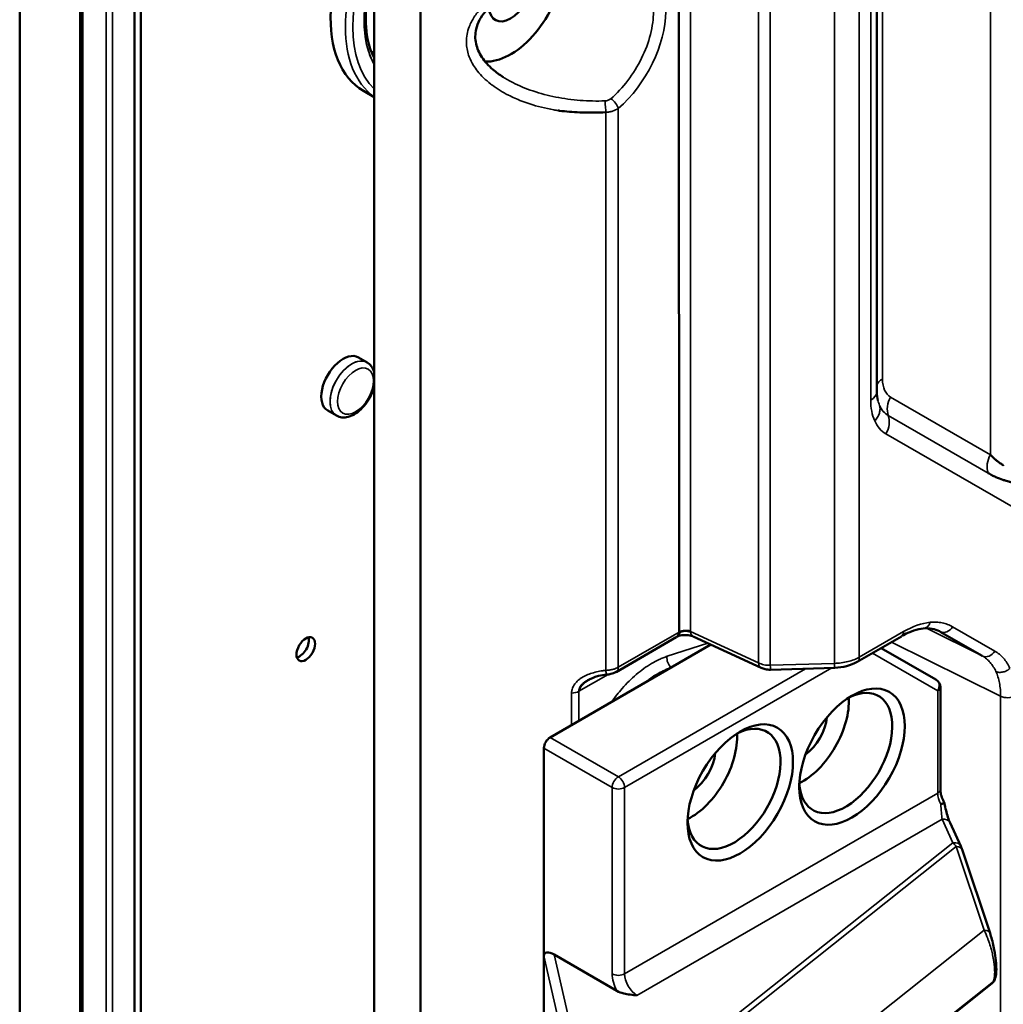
# Model space of a CAD drawing. Header units: millimetres. Extents: x 0 to 14369, y -869 to 2970.
# Tile 605 of 656: x 3530 to 3586, y 1615 to 1671. Entities that reach past the tile are written whole.
import ezdxf

# ---------------------------------------------------------------- set-up
doc = ezdxf.new("R2010")
doc.units = ezdxf.units.MM
doc.header["$LTSCALE"] = 10
doc.layers.add('Sichtbar (ISO)', color=7, linetype='Continuous', lineweight=50)
doc.layers.add('Sichtbar schmal (ISO)', color=7, linetype='Continuous', lineweight=35)

msp = doc.modelspace()

# ---------------------------------------------------------------- linework, layer by layer
at = {"layer": 'Sichtbar (ISO)'}
for p, q in [((3529.556, 1404.329), (3529.556, 1811.6)), ((3529.556, 1811.6), (3529.556, 1404.329)), ((3533.005, 1402.842), (3533.005, 1809.862)), ((3533.005, 1809.862), (3533.005, 1402.842)), ((3533.126, 1402.628), (3533.126, 1810.076)), ((3533.126, 1810.076), (3533.126, 1402.628)), ((3536.096, 1397.982), (3536.096, 1808.108)), ((3536.45, 1397.778), (3536.45, 1807.904)), ((3549.743, 1783.031), (3549.743, 1021.941)), ((3552.388, 1413.027), (3552.388, 1737.853)), ((3578.387, 1737.899), (3578.387, 1649.889)), ((3567.086, 1737.832), (3567.123, 1636.184)), ((3557.099, 1667.806), (3557.099, 1667.806)), ((3549.743, 1666.668), (3549.133, 1667.021)), ((3549.743, 1666.668), (3549.133, 1667.021)), ((3563.563, 1666.232), (3563.564, 1666.232)), ((3562.454, 1665.783), (3562.454, 1665.783)), ((3563.142, 1665.821), (3563.142, 1665.821)), ((3549.346, 1651.55), (3548.851, 1651.836)), ((3549.346, 1651.55), (3548.851, 1651.836)), ((3547.596, 1648.519), (3547.101, 1648.805)), ((3547.596, 1648.519), (3547.101, 1648.805)), ((3584.671, 1645.714), (3584.672, 1645.714)), ((3567.124, 1636.444), (3567.122, 1636.443)), ((3563.531, 1633.908), (3566.96, 1635.888)), ((3571.793, 1634.142), (3567.923, 1635.931)), ((3579.783, 1635.941), (3577.259, 1634.484)), ((3581.994, 1636.209), (3584.394, 1634.824)), ((3568.922, 1635.469), (3559.771, 1630.186)), ((3581.752, 1633.475), (3578.632, 1635.276)), ((3572.33, 1634.039), (3575.988, 1634.149)), ((3562.969, 1633.824), (3562.969, 1633.824)), ((3561.98, 1633.474), (3561.946, 1633.455)), ((3582.002, 1633.042), (3582.002, 1627.219)), ((3559.418, 1617.735), (3559.418, 1629.574)), ((3583.175, 1623.986), (3582.554, 1625.325)), ((3584.832, 1619.028), (3583.251, 1623.791)), ((3559.999, 1617.808), (3563.577, 1615.742)), ((3559.418, 1614.469), (3559.418, 1617.735)), ((3584.938, 1616.16), (3577.314, 1610.102)), ((3584.938, 1616.16), (3584.938, 1616.161))]:
    msp.add_line(p, q, dxfattribs=at)
msp.add_arc((3581.502, 1633.042), 0.5, 0, 60, dxfattribs=at)
for centre, major_axis, ratio, start_param, end_param in [((3553.633, 1674.815), (-4.5, -7.794), 0.57735, 4.584454, 6.283185), ((3557.522, 1672.57), (-2.125, -3.681), 0.57735, 0.280169, 2.148755), ((3557.522, 1672.57), (-0.875, -1.516), 0.57735, 5.562673, 8.559605), ((3551.511, 1676.04), (3.75, 6.495), 0.57735, 3.557011, 3.587154), ((3551.511, 1676.04), (-3.75, -6.495), 0.57735, 0.415418, 0.445561), ((3557.522, 1672.57), (-2.125, -3.681), 0.57735, 6.138842, 6.139097), ((3567.439, 1651.938), (2.3, 0.034), 0.567188, 1.702791, 1.703346), ((3547.976, 1650.32), (0.875, 1.516), 0.57735, 0, 3.141593), ((3567.439, 1650.02), (2.3, -0.035), 0.587337, 1.719944, 1.720522), ((3577.187, 1649.889), (1.2, 0), 0.57735, 6.270156, 6.283185), ((3545.501, 1635.419), (-0.375, -0.65), 0.57735, 0.490883, 2.65071), ((3545.501, 1635.419), (0.375, 0.65), 0.57735, 3.632475, 5.792303), ((3545.501, 1635.419), (0.375, 0.65), 0.57735, 3.632475, 5.792303), ((3567.436, 1635.992), (0.503, 0.046), 0.508895, 0.788822, 2.188903), ((3572.051, 1634.699), (-0.256, -0.554), 0.57577, 6.281962, 6.293766), ((3575.969, 1634.763), (0.018, -0.61), 0.021381, 6.278755, 6.296944), ((3576.952, 1635.015), (0.305, -0.529), 0.57735, 6.281055, 6.283789), ((3563.225, 1634.439), (0.305, -0.528), 0.57735, 6.279174, 6.28385), ((3576.614, 1629.296), (-1.875, -3.248), 0.57735, 5.562411, 10.145552), ((3574.139, 1630.724), (-1.875, -3.248), 0.57735, 0.720774, 2.420819), ((3574.139, 1630.724), (1, 1.732), 0.57735, 4.056872, 5.367906), ((3570.25, 1627.254), (-1.875, -3.248), 0.57735, 5.562411, 10.145552), ((3559.771, 1629.778), (0.25, 0.433), 0.57735, 0.785398, 2.356194), ((3567.775, 1628.683), (-1.875, -3.248), 0.57735, 0.720774, 2.420819), ((3567.775, 1628.683), (1, 1.732), 0.57735, 4.056872, 5.367906), ((3582.1, 1625.115), (0.454, 0.21), 0.788675, 6.283184, 6.283374), ((3559.999, 1617.399), (-0.539, 0.464), 0.469257, 5.096503, 6.6673)]:
    msp.add_ellipse(centre, major_axis=major_axis, ratio=ratio, start_param=start_param, end_param=end_param, dxfattribs=at)
for centre, major_axis in [((3545.854, 1635.215), (-0.375, -0.65)), ((3576.967, 1629.091), (2.125, 3.681)), ((3570.603, 1627.05), (-2.125, -3.681))]:
    msp.add_ellipse(centre, major_axis=major_axis, ratio=0.57735, dxfattribs=at)
for points, knots in [([(3549.743, 1673.963), (3549.511, 1673.237), (3549.361, 1672.518), (3549.237, 1671.169), (3549.263, 1670.539), (3549.453, 1669.578), (3549.579, 1669.211), (3549.743, 1668.896)], [2.715962, 2.715962, 2.715962, 2.715962, 3.0299646, 3.0299646, 3.3433731, 3.3433731, 3.5758698, 3.5758698, 3.5758698, 3.5758698]), ([(3549.743, 1673.963), (3549.511, 1673.237), (3549.361, 1672.518), (3549.237, 1671.169), (3549.263, 1670.539), (3549.453, 1669.578), (3549.579, 1669.211), (3549.743, 1668.896)], [2.715962, 2.715962, 2.715962, 2.715962, 3.0299646, 3.0299646, 3.3433731, 3.3433731, 3.5758698, 3.5758698, 3.5758698, 3.5758698]), ([(3562.911, 1673.627), (3561.929, 1673.702), (3560.919, 1673.651), (3559.486, 1673.383), (3559.02, 1673.263), (3558.181, 1672.971), (3557.8, 1672.807), (3557.151, 1672.453), (3556.873, 1672.27), (3556.424, 1671.907), (3556.242, 1671.731), (3555.83, 1671.236), (3555.642, 1670.891), (3555.494, 1670.265), (3555.491, 1669.978), (3555.611, 1669.441), (3555.726, 1669.181), (3556.051, 1668.688), (3556.268, 1668.451), (3556.693, 1668.083), (3556.89, 1667.938), (3557.099, 1667.806)], [0, 0, 0, 0, 0.295915, 0.295915, 0.441397, 0.441397, 0.570212, 0.570212, 0.677484, 0.677484, 0.763486, 0.763486, 0.905211, 0.905211, 1.018276, 1.018276, 1.123955, 1.123955, 1.234137, 1.234137, 1.314213, 1.314213, 1.314213, 1.314213]), ([(3562.949, 1665.8), (3562.468, 1665.777), (3562.007, 1665.772), (3561.567, 1665.787), (3561.531, 1665.788), (3561.494, 1665.789), (3561.459, 1665.791), (3561.058, 1665.807), (3560.674, 1665.84), (3560.307, 1665.89), (3560.279, 1665.894), (3560.251, 1665.898), (3560.224, 1665.902)], [0, 0, 0, 0, 0.05, 0.05, 0.05, 0.0541091, 0.0541091, 0.0541091, 0.1, 0.1, 0.1, 0.1034955, 0.1034955, 0.1034955, 0.1034955]), ([(3549.743, 1651.017), (3549.709, 1651.133), (3549.657, 1651.243), (3549.52, 1651.423), (3549.439, 1651.497), (3549.346, 1651.55)], [6.5648702, 6.5648702, 6.5648702, 6.5648702, 6.8313139, 6.8313139, 7.0685835, 7.0685835, 7.0685835, 7.0685835]), ([(3549.743, 1651.017), (3549.709, 1651.133), (3549.657, 1651.243), (3549.52, 1651.423), (3549.439, 1651.497), (3549.346, 1651.55)], [6.5648702, 6.5648702, 6.5648702, 6.5648702, 6.8313139, 6.8313139, 7.0685835, 7.0685835, 7.0685835, 7.0685835]), ([(3547.596, 1648.519), (3547.692, 1648.464), (3547.799, 1648.429), (3548.03, 1648.403), (3548.152, 1648.414), (3548.414, 1648.482), (3548.553, 1648.546), (3548.829, 1648.722), (3548.965, 1648.838), (3549.215, 1649.104), (3549.328, 1649.254), (3549.521, 1649.574), (3549.602, 1649.743), (3549.696, 1650.005), (3549.723, 1650.096), (3549.743, 1650.187)], [3.926991, 3.926991, 3.926991, 3.926991, 4.172192, 4.172192, 4.442035, 4.442035, 4.76494, 4.76494, 5.114004, 5.114004, 5.460888, 5.460888, 5.80492, 5.80492, 5.986191, 5.986191, 5.986191, 5.986191]), ([(3547.596, 1648.519), (3547.692, 1648.464), (3547.799, 1648.429), (3548.03, 1648.403), (3548.152, 1648.414), (3548.414, 1648.482), (3548.553, 1648.546), (3548.829, 1648.722), (3548.965, 1648.838), (3549.215, 1649.104), (3549.328, 1649.254), (3549.521, 1649.574), (3549.602, 1649.743), (3549.696, 1650.005), (3549.723, 1650.096), (3549.743, 1650.187)], [3.926991, 3.926991, 3.926991, 3.926991, 4.172192, 4.172192, 4.442035, 4.442035, 4.76494, 4.76494, 5.114004, 5.114004, 5.460888, 5.460888, 5.80492, 5.80492, 5.986191, 5.986191, 5.986191, 5.986191]), ([(3584.857, 1646.293), (3584.908, 1646.235), (3585.01, 1646.129), (3585.155, 1645.999), (3585.288, 1645.895), (3585.403, 1645.814), (3585.493, 1645.753), (3585.555, 1645.708), (3585.574, 1645.691), (3585.587, 1645.675), (3585.589, 1645.667), (3585.589, 1645.663)], [0, 0, 0, 0, 0.1078988, 0.2151548, 0.3220644, 0.4288483, 0.5355773, 0.6422292, 0.7178278, 0.793619, 0.8599551, 0.8599551, 0.8599551, 0.8599551]), ([(3584.723, 1645.245), (3584.798, 1645.201), (3584.946, 1645.121), (3585.233, 1644.983), (3585.503, 1644.879), (3585.746, 1644.802), (3585.88, 1644.764), (3585.975, 1644.738), (3586.038, 1644.721), (3586.084, 1644.707), (3586.112, 1644.697), (3586.126, 1644.691), (3586.133, 1644.688), (3586.136, 1644.687)], [0, 0, 0, 0, 0.124614, 0.249725, 0.50104, 0.626672, 0.751458, 0.813704, 0.875874, 0.937968, 0.968991, 0.984497, 1, 1, 1, 1]), ([(3581.032, 1636.394), (3580.694, 1636.361), (3580.311, 1636.235), (3579.881, 1636.004), (3579.853, 1635.989), (3579.825, 1635.973)], [0, 0, 0, 0, 0.1812093, 0.1812093, 0.1938428, 0.1938428, 0.1938428, 0.1938428]), ([(3567.105, 1636.102), (3567.103, 1636.097), (3567.102, 1636.092), (3567.1, 1636.087), (3567.09, 1636.057), (3567.078, 1636.03), (3567.064, 1636.005), (3567.051, 1635.98), (3567.036, 1635.958), (3567.021, 1635.94), (3567.005, 1635.921), (3566.989, 1635.906), (3566.971, 1635.894), (3566.968, 1635.892), (3566.965, 1635.891), (3566.963, 1635.889)], [0.0928983, 0.0928983, 0.0928983, 0.0928983, 0.1135888, 0.1135888, 0.1135888, 0.2402189, 0.2402189, 0.2402189, 0.3668491, 0.3668491, 0.3668491, 0.4934793, 0.4934793, 0.4934793, 0.5129981, 0.5129981, 0.5129981, 0.5129981]), ([(3567.03, 1635.937), (3567.025, 1635.935), (3567.02, 1635.933), (3567.014, 1635.931), (3567.013, 1635.931), (3567.012, 1635.93)], [0, 0, 0, 0, 0.00181333, 0.00181333, 0.002294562, 0.002294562, 0.002294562, 0.002294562]), ([(3567.02, 1635.938), (3567.02, 1635.938), (3567.02, 1635.937), (3567.019, 1635.937), (3567.019, 1635.937), (3567.019, 1635.937), (3567.018, 1635.936), (3567.018, 1635.935), (3567.017, 1635.935), (3567.016, 1635.934), (3567.016, 1635.934), (3567.015, 1635.934)], [0.017697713, 0.017697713, 0.017697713, 0.017697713, 0.0179756, 0.0179756, 0.01814676, 0.01814676, 0.018374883, 0.018374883, 0.018603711, 0.018603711, 0.01877761, 0.01877761, 0.01877761, 0.01877761]), ([(3567.882, 1635.956), (3567.882, 1635.956), (3567.881, 1635.957), (3567.857, 1635.965), (3567.832, 1635.973), (3567.755, 1635.994), (3567.696, 1636.005), (3567.577, 1636.018), (3567.515, 1636.02), (3567.392, 1636.017), (3567.33, 1636.011), (3567.212, 1635.993), (3567.155, 1635.979), (3567.091, 1635.96), (3567.079, 1635.955), (3567.053, 1635.946), (3567.04, 1635.941), (3567.03, 1635.938)], [0.00826592, 0.00826592, 0.00826592, 0.00826592, 0.00867226, 0.00867226, 0.01922796, 0.01922796, 0.03876573, 0.03876573, 0.0573348, 0.0573348, 0.07574473, 0.07574473, 0.09425169, 0.09425169, 0.09930406, 0.09930406, 0.10442797, 0.10442797, 0.10442797, 0.10442797]), ([(3567.064, 1635.956), (3567.063, 1635.955), (3567.062, 1635.955), (3567.061, 1635.954), (3567.051, 1635.947), (3567.041, 1635.942), (3567.03, 1635.937)], [0.48346478, 0.48346478, 0.48346478, 0.48346478, 0.49208218, 0.49208218, 0.49208218, 0.57292247, 0.57292247, 0.57292247, 0.57292247]), ([(3567.134, 1636.098), (3567.134, 1636.089), (3567.134, 1636.082), (3567.133, 1636.074), (3567.131, 1636.063), (3567.129, 1636.053), (3567.126, 1636.043), (3567.121, 1636.024), (3567.112, 1636.007), (3567.101, 1635.992), (3567.091, 1635.978), (3567.078, 1635.966), (3567.064, 1635.956)], [0.1300201, 0.1300201, 0.1300201, 0.1300201, 0.1748492, 0.1748492, 0.1748492, 0.238462, 0.238462, 0.238462, 0.3653765, 0.3653765, 0.3653765, 0.4834648, 0.4834648, 0.4834648, 0.4834648]), ([(3567.123, 1636.184), (3567.129, 1636.186), (3567.135, 1636.189), (3567.141, 1636.191), (3567.147, 1636.194), (3567.153, 1636.197), (3567.159, 1636.199), (3567.171, 1636.204), (3567.184, 1636.209), (3567.197, 1636.214), (3567.222, 1636.223), (3567.25, 1636.231), (3567.278, 1636.237), (3567.306, 1636.244), (3567.335, 1636.25), (3567.364, 1636.254), (3567.393, 1636.258), (3567.423, 1636.261), (3567.453, 1636.262), (3567.482, 1636.264), (3567.512, 1636.264), (3567.541, 1636.263), (3567.57, 1636.261), (3567.598, 1636.259), (3567.625, 1636.255), (3567.653, 1636.251), (3567.679, 1636.246), (3567.704, 1636.24), (3567.717, 1636.237), (3567.729, 1636.233), (3567.74, 1636.23), (3567.752, 1636.226), (3567.763, 1636.222), (3567.774, 1636.218)], [0, 0, 0, 0, 0.03125, 0.03125, 0.03125, 0.0625, 0.0625, 0.0625, 0.125, 0.125, 0.125, 0.25, 0.25, 0.25, 0.375, 0.375, 0.375, 0.5, 0.5, 0.5, 0.625, 0.625, 0.625, 0.75, 0.75, 0.75, 0.875, 0.875, 0.875, 0.9375, 0.9375, 0.9375, 1, 1, 1, 1]), ([(3567.128, 1636.163), (3567.129, 1636.157), (3567.131, 1636.151), (3567.131, 1636.144), (3567.133, 1636.132), (3567.134, 1636.12), (3567.134, 1636.108), (3567.134, 1636.104), (3567.134, 1636.101), (3567.134, 1636.098)], [0.0159376, 0.0159376, 0.0159376, 0.0159376, 0.0476704, 0.0476704, 0.0476704, 0.1112281, 0.1112281, 0.1112281, 0.1300201, 0.1300201, 0.1300201, 0.1300201]), ([(3572.328, 1634.044), (3572.225, 1634.041), (3572.12, 1634.051), (3571.945, 1634.09), (3571.87, 1634.115), (3571.8, 1634.147)], [0.00021213, 0.00021213, 0.00021213, 0.00021213, 0.03127569, 0.03127569, 0.0550673, 0.0550673, 0.0550673, 0.0550673]), ([(3577.255, 1634.49), (3577.077, 1634.387), (3576.874, 1634.307), (3576.447, 1634.196), (3576.216, 1634.163), (3575.988, 1634.156)], [0, 0, 0, 0, 0.0680691, 0.0680691, 0.1365475, 0.1365475, 0.1365475, 0.1365475]), ([(3562.992, 1633.762), (3562.837, 1633.75), (3562.682, 1633.726), (3562.443, 1633.664), (3562.353, 1633.636), (3562.208, 1633.58), (3562.152, 1633.557), (3562.08, 1633.524), (3562.065, 1633.517), (3562.039, 1633.504), (3562.028, 1633.499), (3562.016, 1633.493), (3562.015, 1633.492), (3562.012, 1633.491), (3562.012, 1633.49), (3562.01, 1633.49), (3562.01, 1633.49), (3562.009, 1633.489), (3562.009, 1633.489), (3562.009, 1633.489), (3562.009, 1633.489), (3562.009, 1633.489), (3562.009, 1633.489), (3562.009, 1633.489)], [0.0000883, 0.0000883, 0.0000883, 0.0000883, 0.0469879, 0.0469879, 0.076174, 0.076174, 0.0954507, 0.0954507, 0.1004419, 0.1004419, 0.1041853, 0.1041853, 0.1047013, 0.1047013, 0.1049928, 0.1049928, 0.1051389, 0.1051389, 0.1052123, 0.1052123, 0.1052492, 0.1052492, 0.1052634, 0.1052634, 0.1052634, 0.1052634]), ([(3563.527, 1633.913), (3563.438, 1633.862), (3563.34, 1633.825), (3563.16, 1633.781), (3563.076, 1633.769), (3562.993, 1633.762)], [0, 0, 0, 0, 0.03131816, 0.03131816, 0.0563159, 0.0563159, 0.0563159, 0.0563159]), ([(3561.417, 1632.811), (3561.418, 1632.816), (3561.419, 1632.827), (3561.421, 1632.843), (3561.427, 1632.876), (3561.439, 1632.936), (3561.476, 1633.043), (3561.535, 1633.14), (3561.581, 1633.188), (3561.62, 1633.223), (3561.621, 1633.224)], [0, 0, 0, 0, 0.0572317, 0.1156557, 0.197472, 0.3109781, 0.4660991, 0.6165054, 0.7658987, 0.7720002, 0.7720002, 0.7720002, 0.7720002]), ([(3561.481, 1633.015), (3561.467, 1632.989), (3561.437, 1632.927), (3561.428, 1632.877), (3561.421, 1632.844), (3561.419, 1632.828), (3561.418, 1632.817), (3561.417, 1632.811)], [0.5971862, 0.5971862, 0.5971862, 0.5971862, 0.7048322, 0.8121655, 0.8894027, 0.9445074, 1, 1, 1, 1]), ([(3561.511, 1633.074), (3561.505, 1633.064), (3561.498, 1633.048), (3561.485, 1633.024), (3561.481, 1633.015)], [0.4914002, 0.4914002, 0.4914002, 0.4914002, 0.5576697, 0.5971862, 0.5971862, 0.5971862, 0.5971862]), ([(3561.698, 1633.288), (3561.655, 1633.254), (3561.616, 1633.215), (3561.558, 1633.146), (3561.536, 1633.116), (3561.51, 1633.073), (3561.503, 1633.06), (3561.495, 1633.043), (3561.492, 1633.038), (3561.49, 1633.033), (3561.49, 1633.033), (3561.489, 1633.032), (3561.489, 1633.032), (3561.489, 1633.031), (3561.489, 1633.031), (3561.489, 1633.031)], [0, 0, 0, 0, 0.01692321, 0.01692321, 0.02883741, 0.02883741, 0.03382094, 0.03382094, 0.03568826, 0.03568826, 0.03586327, 0.03586327, 0.03596857, 0.03596857, 0.03598173, 0.03598173, 0.03598173, 0.03598173]), ([(3561.61, 1633.203), (3561.571, 1633.161), (3561.532, 1633.109), (3561.515, 1633.08), (3561.511, 1633.074)], [0.3106439, 0.3106439, 0.3106439, 0.3106439, 0.4511414, 0.4914002, 0.4914002, 0.4914002, 0.4914002]), ([(3561.85, 1633.395), (3561.841, 1633.389), (3561.819, 1633.376), (3561.694, 1633.288), (3561.623, 1633.216), (3561.61, 1633.203)], [0, 0, 0, 0, 0.075173, 0.2654721, 0.3106439, 0.3106439, 0.3106439, 0.3106439]), ([(3561.849, 1633.393), (3561.848, 1633.393), (3561.848, 1633.393), (3561.848, 1633.393), (3561.848, 1633.393), (3561.847, 1633.393), (3561.847, 1633.393), (3561.845, 1633.391), (3561.843, 1633.39), (3561.837, 1633.386), (3561.832, 1633.383), (3561.801, 1633.364), (3561.776, 1633.347), (3561.752, 1633.329)], [0, 0, 0, 0, 0.00002892, 0.00002892, 0.00008676, 0.00008676, 0.00020878, 0.00020878, 0.0008595, 0.0008595, 0.00259481, 0.00259481, 0.01185586, 0.01185586, 0.01185586, 0.01185586]), ([(3562.024, 1633.496), (3562.018, 1633.493), (3561.993, 1633.481), (3561.945, 1633.458), (3561.906, 1633.43), (3561.868, 1633.407), (3561.85, 1633.395)], [0.1716297, 0.1716297, 0.1716297, 0.1716297, 0.2480396, 0.5041404, 0.7496161, 1, 1, 1, 1]), ([(3582.239, 1626.437), (3582.208, 1626.491), (3582.179, 1626.547), (3582.129, 1626.659), (3582.106, 1626.715), (3582.068, 1626.826), (3582.052, 1626.881), (3582.026, 1626.986), (3582.017, 1627.037), (3582.005, 1627.133), (3582.002, 1627.178), (3582.002, 1627.219)], [2.3685418, 2.3685418, 2.3685418, 2.3685418, 2.523152, 2.523152, 2.6777622, 2.6777622, 2.8323723, 2.8323723, 2.9869825, 2.9869825, 3.1415927, 3.1415927, 3.1415927, 3.1415927]), ([(3582.028, 1626.381), (3582.057, 1626.39), (3582.084, 1626.398), (3582.108, 1626.406), (3582.116, 1626.408), (3582.124, 1626.41), (3582.132, 1626.413), (3582.145, 1626.416), (3582.157, 1626.42), (3582.168, 1626.423), (3582.182, 1626.427), (3582.194, 1626.43), (3582.204, 1626.432), (3582.206, 1626.433), (3582.207, 1626.433), (3582.209, 1626.434), (3582.214, 1626.435), (3582.218, 1626.436), (3582.222, 1626.436), (3582.226, 1626.437), (3582.229, 1626.437), (3582.231, 1626.438), (3582.234, 1626.438), (3582.236, 1626.438), (3582.237, 1626.438), (3582.238, 1626.437), (3582.239, 1626.437), (3582.239, 1626.436)], [0.0000014, 0.0000014, 0.0000014, 0.0000014, 0.1846104, 0.1846104, 0.1846104, 0.25, 0.25, 0.25, 0.3599733, 0.3599733, 0.3599733, 0.5, 0.5, 0.5, 0.5237855, 0.5237855, 0.5237855, 0.600271, 0.600271, 0.600271, 0.6748101, 0.6748101, 0.6748101, 0.75, 0.75, 0.75, 0.8170338, 0.8170338, 0.8170338, 0.8170338]), ([(3582.239, 1626.436), (3582.264, 1626.294), (3582.293, 1626.154), (3582.358, 1625.888), (3582.394, 1625.759), (3582.472, 1625.518), (3582.516, 1625.407), (3582.554, 1625.325)], [0, 0, 0, 0, 0.0435227, 0.0435227, 0.0894502, 0.0894502, 0.1418165, 0.1418165, 0.1418165, 0.1418165]), ([(3584.832, 1619.029), (3584.907, 1618.803), (3584.978, 1618.542), (3585.063, 1618.15), (3585.085, 1618.032), (3585.138, 1617.716), (3585.164, 1617.512), (3585.191, 1617.165), (3585.195, 1617.013), (3585.185, 1616.746), (3585.172, 1616.628), (3585.143, 1616.5), (3585.138, 1616.481), (3585.133, 1616.463)], [0, 0, 0, 0, 0.0873674, 0.0873674, 0.1238044, 0.1238044, 0.1835527, 0.1835527, 0.2336769, 0.2336769, 0.2824194, 0.2824194, 0.2908744, 0.2908744, 0.2908744, 0.2908744]), ([(3585.133, 1616.462), (3585.122, 1616.425), (3585.108, 1616.388), (3585.06, 1616.29), (3585.017, 1616.23), (3584.955, 1616.174), (3584.946, 1616.167), (3584.938, 1616.161)], [0, 0, 0, 0, 0.01340294, 0.01340294, 0.03590297, 0.03590297, 0.03933659, 0.03933659, 0.03933659, 0.03933659]), ([(3563.577, 1615.742), (3563.682, 1615.681), (3563.834, 1615.629), (3564.195, 1615.543), (3564.482, 1615.513), (3564.721, 1615.489)], [-0.1171826, -0.1171826, -0.1171826, -0.1171826, -0.0728444, -0.0728444, 0, 0, 0, 0])]:
    msp.add_open_spline(points, degree=3, knots=knots, dxfattribs=at)
for points in [[(3578.373, 1649.772), (3578.373, 1649.775), (3578.373, 1649.778), (3578.372, 1649.782)], [(3578.388, 1649.88), (3578.388, 1649.68), (3578.41, 1649.513), (3578.443, 1649.385)], [(3567.121, 1638.81), (3567.122, 1638.81), (3567.122, 1638.81), (3567.123, 1638.81)], [(3567.123, 1638.435), (3567.122, 1638.434), (3567.122, 1638.434), (3567.121, 1638.434)], [(3567.123, 1638.431), (3567.122, 1638.431), (3567.122, 1638.431), (3567.121, 1638.43)], [(3581.947, 1636.235), (3581.71, 1636.363), (3581.385, 1636.429), (3581.032, 1636.394)], [(3567.04, 1635.965), (3567.039, 1635.963), (3567.037, 1635.961), (3567.036, 1635.959)], [(3567.124, 1636.174), (3567.118, 1636.149), (3567.112, 1636.125), (3567.105, 1636.102)], [(3567.123, 1636.184), (3567.124, 1636.18), (3567.124, 1636.177), (3567.124, 1636.174)], [(3567.124, 1636.174), (3567.127, 1636.17), (3567.127, 1636.167), (3567.128, 1636.163)], [(3581.993, 1636.21), (3581.979, 1636.218), (3581.963, 1636.227), (3581.947, 1636.235)], [(3561.621, 1633.224), (3561.649, 1633.249), (3561.684, 1633.279), (3561.723, 1633.309)], [(3583.175, 1623.986), (3583.203, 1623.926), (3583.228, 1623.861), (3583.251, 1623.791)], [(3585.133, 1616.462), (3585.133, 1616.463), (3585.133, 1616.463), (3585.133, 1616.463)]]:
    msp.add_open_spline(points, degree=3, dxfattribs=at)
at = {"layer": 'Sichtbar schmal (ISO)'}
for p, q in [((3534.48, 1808.587), (3534.48, 1405.68)), ((3534.48, 1405.68), (3534.48, 1808.587)), ((3534.834, 1405.765), (3534.833, 1808.671)), ((3534.833, 1808.671), (3534.833, 1405.765)), ((3584.857, 1743.237), (3584.857, 1646.293)), ((3572.311, 1738.436), (3572.312, 1634.292)), ((3575.969, 1634.403), (3575.969, 1738.566)), ((3577.384, 1738.939), (3577.384, 1634.758)), ((3578.707, 1650.603), (3578.707, 1738.645)), ((3567.774, 1636.218), (3567.773, 1737.853)), ((3571.643, 1738.272), (3571.643, 1634.429)), ((3578.035, 1649.399), (3578.035, 1737.44)), ((3558.102, 1666.46), (3558.102, 1666.46)), ((3562.949, 1634.004), (3562.949, 1665.8)), ((3563.656, 1666.024), (3563.656, 1634.183)), ((3578.104, 1649.442), (3578.105, 1649.442)), ((3584.857, 1646.293), (3579.171, 1649.575)), ((3579.038, 1648.527), (3584.723, 1645.245)), ((3590.214, 1640.949), (3578.904, 1647.479)), ((3584.745, 1646.049), (3584.745, 1646.049)), ((3567.123, 1637.73), (3567.121, 1637.729)), ((3584.394, 1634.824), (3581.209, 1636.404)), ((3582.704, 1636.492), (3585.104, 1635.106)), ((3567.123, 1636.184), (3563.656, 1634.183)), ((3567.119, 1636.145), (3567.117, 1636.143)), ((3567.13, 1636.151), (3567.13, 1636.151)), ((3567.131, 1636.067), (3567.132, 1636.067)), ((3567.245, 1636.218), (3567.244, 1636.217)), ((3567.281, 1636.238), (3567.279, 1636.237)), ((3571.643, 1634.429), (3567.774, 1636.218)), ((3577.384, 1634.758), (3579.907, 1636.215)), ((3581.825, 1636.293), (3581.993, 1636.21)), ((3568.751, 1635.548), (3566.433, 1634.805)), ((3579.222, 1635.617), (3585.437, 1632.534)), ((3577.383, 1634.733), (3577.383, 1634.733)), ((3581.856, 1632.838), (3578.132, 1634.988)), ((3563.655, 1634.152), (3563.655, 1634.152)), ((3574.327, 1634.099), (3563.661, 1627.941)), ((3575.819, 1634.144), (3564.014, 1627.329)), ((3572.312, 1634.292), (3575.969, 1634.403)), ((3575.978, 1634.247), (3575.978, 1634.247)), ((3561.417, 1632.811), (3563.08, 1633.771)), ((3560.993, 1630.892), (3560.993, 1632.71)), ((3561.417, 1632.811), (3561.417, 1631.136)), ((3581.856, 1627.015), (3581.856, 1632.838)), ((3585.437, 1632.534), (3585.437, 1614.34)), ((3563.661, 1627.941), (3559.771, 1630.186)), ((3563.307, 1627.329), (3559.418, 1629.574)), ((3563.307, 1616.714), (3563.307, 1627.329)), ((3564.014, 1627.329), (3564.014, 1616.714)), ((3564.014, 1616.714), (3581.856, 1627.015)), ((3564.721, 1615.489), (3582.1, 1625.523)), ((3582.1, 1625.523), (3582.722, 1624.184)), ((3562.259, 1607.923), (3582.722, 1624.184)), ((3582.91, 1623.963), (3562.424, 1607.684)), ((3582.91, 1623.963), (3584.491, 1619.2)), ((3575.021, 1611.674), (3584.491, 1619.2)), ((3562.259, 1607.923), (3559.999, 1617.808)), ((3561.763, 1607.477), (3559.418, 1617.735)), ((3585.023, 1616.281), (3577.28, 1610.128))]:
    msp.add_line(p, q, dxfattribs=at)
for centre, major_axis, ratio, start_param, end_param in [((3554.481, 1674.325), (-4.5, -7.794), 0.57735, 4.766693, 6.228881), ((3554.481, 1674.325), (-4.5, -7.794), 0.57735, 4.766693, 6.228881), ((3554.693, 1674.203), (-4.35, -7.534), 0.57735, 4.861988, 6.133586), ((3554.693, 1674.203), (-4.35, -7.534), 0.57735, 4.861988, 6.133586), ((3554.693, 1674.203), (-3.9, -6.755), 0.57735, 5.040913, 5.954661), ((3562.825, 1669.508), (2.497, 4.326), 0.57735, 4.164438, 6.831137), ((3563.302, 1666.228), (0.325, -0.38), 0.425345, 0.691813, 2.239336), ((3548.471, 1650.035), (0.875, 1.516), 0.57735, 0, 3.141593), ((3548.471, 1650.035), (-0.875, -1.516), 0.57735, 3.141593, 6.283185), ((3579.555, 1650.113), (-1.2, 0), 0.57731, 5.497821, 6.053054), ((3580.294, 1651.519), (-1.122, -1.944), 0.57735, 5.497717, 6.283256), ((3577.187, 1649.889), (1.2, 0), 0.57735, 5.497787, 6.270156), ((3580.649, 1651.315), (-1.611, -2.788), 0.57749, 5.574824, 5.579504), ((3580.649, 1651.315), (-1.611, -2.788), 0.57749, 5.75094, 5.890778), ((3580.02, 1649.085), (-0.6, -1.039), 0.816497, 4.712289, 5.66025), ((3580.649, 1651.315), (-1.612, -2.788), 0.577497, 5.890855, 6.283471), ((3578.055, 1647.969), (-0.6, -1.039), 0.816497, 1.570796, 2.518776), ((3585.706, 1645.803), (0.6, 1.039), 0.816497, 1.570796, 2.518761), ((3579.643, 1629.961), (2.95, 6.607), 0.536787, 0.298255, 0.636498), ((3582.277, 1636.748), (-0.304, -0.527), 0.816497, 0.045953, 1.557676), ((3568.175, 1636.475), (0.252, 0.545), 0.575771, 2.305347, 2.329949), ((3568.182, 1636.489), (-0.256, -0.554), 0.575776, 5.48824, 6.28223), ((3579.476, 1636.472), (0.305, -0.528), 0.57735, 0.000572, 0.770264), ((3566.794, 1634.604), (0.155, -0.484), 0.688847, 4.078508, 5.538182), ((3576.952, 1635.015), (0.305, -0.529), 0.57735, 0.000604, 0.769389), ((3584.678, 1635.364), (-0.305, -0.528), 0.816497, 0.048476, 1.555053), ((3563.225, 1634.439), (0.305, -0.528), 0.57735, 0.000665, 0.770766), ((3572.051, 1634.699), (-0.256, -0.554), 0.57577, 5.46359, 6.281962), ((3572.312, 1634.652), (0.018, -0.61), 0.021381, 5.34314, 6.278993), ((3575.969, 1634.763), (0.018, -0.61), 0.021381, 5.344034, 6.278755), ((3581.502, 1633.042), (0.25, 0.433), 0.816497, 4.712389, 6.283185), ((3581.502, 1633.042), (0.5, 0), 0.57735, 5.497787, 6.283185), ((3560.993, 1633.056), (-0.6, 0), 0.57735, 1.570796, 2.356194), ((3585.838, 1632.799), (0.61, 0), 0.57735, 3.994485, 5.482653), ((3563.661, 1627.533), (0.25, 0.433), 0.57735, 0.785398, 2.356194), ((3563.661, 1627.533), (-0.25, 0.433), 0.57735, 3.926991, 5.497787), ((3563.661, 1627.533), (-0.5, 0), 0.57735, 0.785398, 2.356194), ((3581.502, 1627.219), (0.5, 0), 0.57735, 5.497787, 6.283185), ((3582.563, 1626.607), (-0.5, 0.866), 0.57735, 0.785398, 1.49904), ((3582.1, 1626.338), (-0.065, 1.115), 0.061741, 1.529105, 2.387366), ((3582.1, 1625.115), (0.454, 0.21), 0.788675, 0.00019, 1.219916), ((3582.722, 1623.775), (0.454, 0.21), 0.788675, 0, 1.219917), ((3582.722, 1623.368), (-0.389, 0.957), 0.436316, 5.196356, 5.533157), ((3582.777, 1623.634), (0.475, 0.158), 0.609491, 0, 1.091553), ((3584.358, 1618.871), (0.475, 0.158), 0.609491, 0.00119, 1.091553), ((3563.661, 1616.918), (0.5, 0), 0.57735, 3.926991, 5.497787), ((3564.368, 1616.102), (0.75, -1.299), 0.57735, 3.926991, 4.656718), ((3564.721, 1616.306), (0.5, -0.866), 0.57735, 3.926991, 5.497787)]:
    msp.add_ellipse(centre, major_axis=major_axis, ratio=ratio, start_param=start_param, end_param=end_param, dxfattribs=at)
msp.add_ellipse((3548.683, 1649.912), major_axis=(0.725, 1.256), ratio=0.57735, dxfattribs=at)
msp.add_ellipse((3548.683, 1649.912), major_axis=(0.725, 1.256), ratio=0.57735, dxfattribs=at)
for points, knots in [([(3560.224, 1665.902), (3560.146, 1665.913), (3560.069, 1665.926), (3559.992, 1665.939), (3559.503, 1666.022), (3559.045, 1666.136), (3558.619, 1666.275), (3558.459, 1666.327), (3558.304, 1666.382), (3558.153, 1666.441), (3557.889, 1666.543), (3557.639, 1666.654), (3557.403, 1666.774), (3557.065, 1666.945), (3556.758, 1667.134), (3556.484, 1667.338), (3556.454, 1667.361), (3556.423, 1667.384), (3556.394, 1667.407), (3556.095, 1667.64), (3555.84, 1667.89), (3555.635, 1668.147), (3555.55, 1668.253), (3555.474, 1668.361), (3555.406, 1668.469), (3555.304, 1668.632), (3555.224, 1668.796), (3555.162, 1668.962), (3555.074, 1669.196), (3555.024, 1669.434), (3555.011, 1669.678), (3555.009, 1669.725), (3555.007, 1669.772), (3555.008, 1669.819), (3555.008, 1670.1), (3555.057, 1670.388), (3555.163, 1670.675), (3555.199, 1670.77), (3555.24, 1670.865), (3555.289, 1670.96), (3555.38, 1671.14), (3555.495, 1671.318), (3555.633, 1671.492), (3555.822, 1671.731), (3556.056, 1671.963), (3556.328, 1672.18), (3556.349, 1672.197), (3556.371, 1672.214), (3556.393, 1672.231), (3556.69, 1672.46), (3557.03, 1672.672), (3557.404, 1672.862), (3557.606, 1672.965), (3557.818, 1673.061), (3558.036, 1673.15), (3558.225, 1673.227), (3558.419, 1673.298), (3558.619, 1673.363), (3559.046, 1673.503), (3559.501, 1673.616), (3559.992, 1673.698), (3560.069, 1673.711), (3560.146, 1673.723), (3560.223, 1673.734), (3560.614, 1673.79), (3561.026, 1673.827), (3561.459, 1673.844), (3561.478, 1673.845), (3561.498, 1673.846), (3561.518, 1673.847), (3561.972, 1673.864), (3562.45, 1673.86), (3562.949, 1673.837)], [0.1034955, 0.1034955, 0.1034955, 0.1034955, 0.1133186, 0.1133186, 0.1133186, 0.1763665, 0.1763665, 0.1763665, 0.2, 0.2, 0.2, 0.2411816, 0.2411816, 0.2411816, 0.3, 0.3, 0.3, 0.3065883, 0.3065883, 0.3065883, 0.3725979, 0.3725979, 0.3725979, 0.4, 0.4, 0.4, 0.4414117, 0.4414117, 0.4414117, 0.5, 0.5, 0.5, 0.5111401, 0.5111401, 0.5111401, 0.5778617, 0.5778617, 0.5778617, 0.6, 0.6, 0.6, 0.6420721, 0.6420721, 0.6420721, 0.7, 0.7, 0.7, 0.7045762, 0.7045762, 0.7045762, 0.766458, 0.766458, 0.766458, 0.8, 0.8, 0.8, 0.828854, 0.828854, 0.828854, 0.8904488, 0.8904488, 0.8904488, 0.9, 0.9, 0.9, 0.9478405, 0.9478405, 0.9478405, 0.95, 0.95, 0.95, 1, 1, 1, 1]), ([(3563.227, 1666.572), (3563.572, 1666.865), (3563.903, 1667.217), (3564.201, 1667.608), (3564.498, 1667.999), (3564.763, 1668.43), (3564.981, 1668.877), (3565.2, 1669.323), (3565.371, 1669.785), (3565.487, 1670.237), (3565.603, 1670.69), (3565.662, 1671.132), (3565.662, 1671.54)], [0.0000034, 0.0000034, 0.0000034, 0.0000034, 0.25, 0.25, 0.25, 0.5, 0.5, 0.5, 0.75, 0.75, 0.75, 1, 1, 1, 1]), ([(3549.178, 1671.025), (3549.178, 1670.364), (3549.26, 1669.792), (3549.423, 1669.284), (3549.508, 1669.016), (3549.616, 1668.766), (3549.744, 1668.539)], [0, 0, 0, 0, 0.1, 0.1, 0.1, 0.1525639, 0.1525639, 0.1525639, 0.1525639]), ([(3557.099, 1667.806), (3557.269, 1667.698), (3557.786, 1667.402), (3558.77, 1666.99), (3560.082, 1666.642), (3561.482, 1666.451), (3562.433, 1666.432), (3562.903, 1666.451)], [0.433077, 0.433077, 0.433077, 0.433077, 0.5, 0.625, 0.75, 0.875, 1, 1, 1, 1]), ([(3562.903, 1666.451), (3562.91, 1666.451), (3562.926, 1666.452), (3562.956, 1666.454), (3563.008, 1666.462), (3563.108, 1666.49), (3563.185, 1666.536), (3563.227, 1666.572)], [0, 0, 0, 0, 0.0625, 0.125, 0.25, 0.5, 1, 1, 1, 1]), ([(3562.949, 1665.8), (3562.947, 1665.824), (3562.944, 1665.876), (3562.937, 1665.958), (3562.922, 1666.139), (3562.909, 1666.309), (3562.905, 1666.385), (3562.904, 1666.419), (3562.903, 1666.441), (3562.903, 1666.451)], [0, 0, 0, 0, 0.136348, 0.273748, 0.471632, 0.669627, 0.807054, 0.903577, 1, 1, 1, 1]), ([(3562.949, 1665.8), (3562.965, 1665.801), (3562.998, 1665.803), (3563.064, 1665.808), (3563.177, 1665.824), (3563.397, 1665.877), (3563.563, 1665.957), (3563.656, 1666.024)], [0, 0, 0, 0, 0.0625, 0.125, 0.25, 0.5, 1, 1, 1, 1]), ([(3578.261, 1648.219), (3578.322, 1648.283), (3578.376, 1648.352), (3578.421, 1648.424), (3578.466, 1648.496), (3578.502, 1648.571), (3578.527, 1648.648), (3578.552, 1648.724), (3578.566, 1648.802), (3578.568, 1648.877), (3578.571, 1648.953), (3578.562, 1649.026), (3578.544, 1649.095)], [0, 0, 0, 0, 0.25, 0.25, 0.25, 0.5, 0.5, 0.5, 0.75, 0.75, 0.75, 1, 1, 1, 1]), ([(3578.904, 1647.479), (3578.766, 1647.559), (3578.643, 1647.661), (3578.535, 1647.785), (3578.428, 1647.909), (3578.336, 1648.054), (3578.261, 1648.219)], [0, 0, 0, 0, 0.5, 0.5, 0.5, 1, 1, 1, 1]), ([(3581.421, 1636.742), (3581.401, 1636.675), (3581.341, 1636.557), (3581.195, 1636.438), (3581.085, 1636.4), (3581.032, 1636.394)], [0, 0, 0, 0, 0.25, 0.5, 0.7351167, 0.7351167, 0.7351167, 0.7351167]), ([(3581.421, 1636.742), (3581.541, 1636.753), (3581.658, 1636.757), (3581.772, 1636.752), (3581.886, 1636.748), (3581.997, 1636.735), (3582.104, 1636.714), (3582.211, 1636.693), (3582.315, 1636.664), (3582.415, 1636.627), (3582.515, 1636.59), (3582.611, 1636.545), (3582.704, 1636.492)], [0, 0, 0, 0, 0.25, 0.25, 0.25, 0.5, 0.5, 0.5, 0.75, 0.75, 0.75, 0.9999997, 0.9999997, 0.9999997, 0.9999997]), ([(3563.281, 1632.213), (3563.468, 1632.479), (3563.667, 1632.733), (3563.877, 1632.972), (3564.132, 1633.262), (3564.402, 1633.529), (3564.682, 1633.768), (3564.821, 1633.887), (3564.963, 1633.999), (3565.107, 1634.103), (3565.251, 1634.207), (3565.397, 1634.303), (3565.544, 1634.391), (3565.691, 1634.478), (3565.839, 1634.557), (3565.987, 1634.626), (3566.062, 1634.661), (3566.136, 1634.693), (3566.21, 1634.723), (3566.248, 1634.737), (3566.285, 1634.752), (3566.322, 1634.765), (3566.359, 1634.779), (3566.396, 1634.792), (3566.433, 1634.805)], [0.5224357, 0.5224357, 0.5224357, 0.5224357, 0.625, 0.625, 0.625, 0.75, 0.75, 0.75, 0.8125, 0.8125, 0.8125, 0.875, 0.875, 0.875, 0.9375, 0.9375, 0.9375, 0.96875, 0.96875, 0.96875, 0.984375, 0.984375, 0.984375, 1, 1, 1, 1]), ([(3577.384, 1634.758), (3577.291, 1634.705), (3577.087, 1634.608), (3576.739, 1634.498), (3576.362, 1634.426), (3576.1, 1634.405), (3575.969, 1634.403)], [0.0000001, 0.0000001, 0.0000001, 0.0000001, 0.25, 0.5, 0.75, 0.9999998, 0.9999998, 0.9999998, 0.9999998]), ([(3585.17, 1633.938), (3585.125, 1634.036), (3585.076, 1634.128), (3585.02, 1634.215), (3584.965, 1634.301), (3584.904, 1634.382), (3584.839, 1634.457), (3584.774, 1634.531), (3584.703, 1634.599), (3584.629, 1634.66), (3584.555, 1634.722), (3584.476, 1634.776), (3584.394, 1634.824)], [0, 0, 0, 0, 0.25, 0.25, 0.25, 0.5, 0.5, 0.5, 0.75, 0.75, 0.75, 0.9999999, 0.9999999, 0.9999999, 0.9999999]), ([(3585.104, 1635.106), (3585.196, 1635.053), (3585.283, 1634.992), (3585.365, 1634.924), (3585.447, 1634.856), (3585.524, 1634.781), (3585.596, 1634.698), (3585.668, 1634.616), (3585.734, 1634.526), (3585.795, 1634.43), (3585.856, 1634.333), (3585.912, 1634.23), (3585.962, 1634.12)], [0.0000002, 0.0000002, 0.0000002, 0.0000002, 0.25, 0.25, 0.25, 0.5, 0.5, 0.5, 0.75, 0.75, 0.75, 1, 1, 1, 1]), ([(3563.656, 1634.183), (3563.609, 1634.156), (3563.508, 1634.108), (3563.333, 1634.053), (3563.176, 1634.023), (3563.063, 1634.01), (3562.998, 1634.006), (3562.965, 1634.004), (3562.949, 1634.004)], [0.0000001, 0.0000001, 0.0000001, 0.0000001, 0.25, 0.5, 0.75, 0.875, 0.9375, 1, 1, 1, 1]), ([(3565.171, 1633.304), (3565.218, 1633.342), (3565.33, 1633.431), (3565.51, 1633.567), (3565.903, 1633.828), (3566.285, 1634.018), (3566.49, 1634.1), (3566.577, 1634.131), (3566.626, 1634.148), (3566.643, 1634.153)], [0.7475622, 0.7475622, 0.7475622, 0.7475622, 0.7732286, 0.8095572, 0.8609233, 0.9122801, 0.9486056, 0.9742992, 0.9871443, 0.9871443, 0.9871443, 0.9871443]), ([(3560.993, 1632.71), (3560.993, 1632.716), (3560.994, 1632.728), (3560.995, 1632.752), (3560.999, 1632.794), (3561.011, 1632.876), (3561.041, 1632.988), (3561.098, 1633.113), (3561.198, 1633.269), (3561.33, 1633.409), (3561.49, 1633.533), (3561.622, 1633.618), (3561.767, 1633.694), (3561.971, 1633.784), (3562.246, 1633.877), (3562.535, 1633.946), (3562.741, 1633.98), (3562.845, 1633.993), (3562.904, 1634), (3562.934, 1634.003), (3562.949, 1634.004)], [0, 0, 0, 0, 0.007812, 0.015625, 0.03125, 0.0625, 0.125, 0.1875, 0.25, 0.375, 0.4375, 0.5, 0.5625, 0.625, 0.75, 0.875, 0.9375, 0.96875, 0.984375, 1, 1, 1, 1]), ([(3562.993, 1633.762), (3562.992, 1633.762), (3562.991, 1633.763), (3562.99, 1633.763), (3562.988, 1633.765), (3562.985, 1633.77), (3562.982, 1633.778), (3562.975, 1633.794), (3562.969, 1633.821), (3562.963, 1633.86), (3562.96, 1633.879), (3562.957, 1633.9), (3562.955, 1633.924), (3562.954, 1633.936), (3562.953, 1633.949), (3562.951, 1633.962), (3562.951, 1633.969), (3562.95, 1633.976), (3562.95, 1633.983), (3562.949, 1633.99), (3562.949, 1633.997), (3562.949, 1634.004)], [0.3212839, 0.3212839, 0.3212839, 0.3212839, 0.3650757, 0.3650757, 0.3650757, 0.4920606, 0.4920606, 0.4920606, 0.7460303, 0.7460303, 0.7460303, 0.8730151, 0.8730151, 0.8730151, 0.9365076, 0.9365076, 0.9365076, 0.9682401, 0.9682401, 0.9682401, 1, 1, 1, 1]), ([(3585.023, 1616.281), (3585.044, 1616.339), (3585.06, 1616.407), (3585.073, 1616.483), (3585.077, 1616.508), (3585.08, 1616.533), (3585.083, 1616.56), (3585.095, 1616.664), (3585.099, 1616.783), (3585.096, 1616.906), (3585.095, 1616.912), (3585.095, 1616.917), (3585.095, 1616.923), (3585.091, 1617.051), (3585.08, 1617.181), (3585.061, 1617.325), (3585.057, 1617.357), (3585.053, 1617.389), (3585.048, 1617.421), (3585.03, 1617.538), (3585.007, 1617.663), (3584.98, 1617.789), (3584.975, 1617.812), (3584.969, 1617.835), (3584.964, 1617.858), (3584.952, 1617.91), (3584.94, 1617.962), (3584.926, 1618.013), (3584.904, 1618.1), (3584.88, 1618.186), (3584.855, 1618.268), (3584.816, 1618.396), (3584.776, 1618.516), (3584.73, 1618.643), (3584.721, 1618.668), (3584.711, 1618.694), (3584.701, 1618.72), (3584.642, 1618.876), (3584.57, 1619.041), (3584.491, 1619.2)], [0, 0, 0, 0, 0.108237, 0.108237, 0.108237, 0.142857, 0.142857, 0.142857, 0.279327, 0.279327, 0.279327, 0.285714, 0.285714, 0.285714, 0.428571, 0.428571, 0.428571, 0.459725, 0.459725, 0.459725, 0.571429, 0.571429, 0.571429, 0.591905, 0.591905, 0.591905, 0.637444, 0.637444, 0.637444, 0.714286, 0.714286, 0.714286, 0.833002, 0.833002, 0.833002, 0.857143, 0.857143, 0.857143, 1, 1, 1, 1]), ([(3584.938, 1616.161), (3584.938, 1616.161), (3584.939, 1616.161), (3584.939, 1616.162), (3584.974, 1616.19), (3585.002, 1616.231), (3585.023, 1616.281)], [0.7462088, 0.7462088, 0.7462088, 0.7462088, 0.75, 0.75, 0.75, 1, 1, 1, 1]), ([(3585.023, 1616.281), (3585.032, 1616.29), (3585.05, 1616.309), (3585.074, 1616.338), (3585.095, 1616.371), (3585.116, 1616.412), (3585.127, 1616.443), (3585.133, 1616.462)], [0.0000542, 0.0000542, 0.0000542, 0.0000542, 0.0911506, 0.1921339, 0.2931172, 0.3941004, 0.5347286, 0.5347286, 0.5347286, 0.5347286])]:
    msp.add_open_spline(points, degree=3, knots=knots, dxfattribs=at)
for points in [[(3549.242, 1672.026), (3549.228, 1671.911), (3549.204, 1671.682), (3549.182, 1671.347), (3549.178, 1671.124), (3549.178, 1671.025)], [(3578.261, 1648.219), (3578.187, 1648.384), (3578.074, 1648.749), (3578.035, 1649.174), (3578.035, 1649.399)], [(3566.963, 1635.889), (3566.962, 1635.889), (3566.961, 1635.888), (3566.96, 1635.888)], [(3567.089, 1636.058), (3567.09, 1636.058), (3567.09, 1636.058), (3567.091, 1636.058)], [(3572.312, 1634.292), (3572.251, 1634.291), (3572.129, 1634.296), (3571.952, 1634.322), (3571.787, 1634.366), (3571.689, 1634.406), (3571.643, 1634.429)], [(3585.17, 1633.938), (3585.224, 1633.911), (3585.349, 1633.88), (3585.576, 1633.905), (3585.799, 1633.983), (3585.914, 1634.07), (3585.962, 1634.12)], [(3585.437, 1632.534), (3585.437, 1632.667), (3585.426, 1632.927), (3585.376, 1633.293), (3585.292, 1633.633), (3585.214, 1633.84), (3585.17, 1633.938)]]:
    msp.add_open_spline(points, degree=3, dxfattribs=at)

doc.saveas('drawing.dxf')
